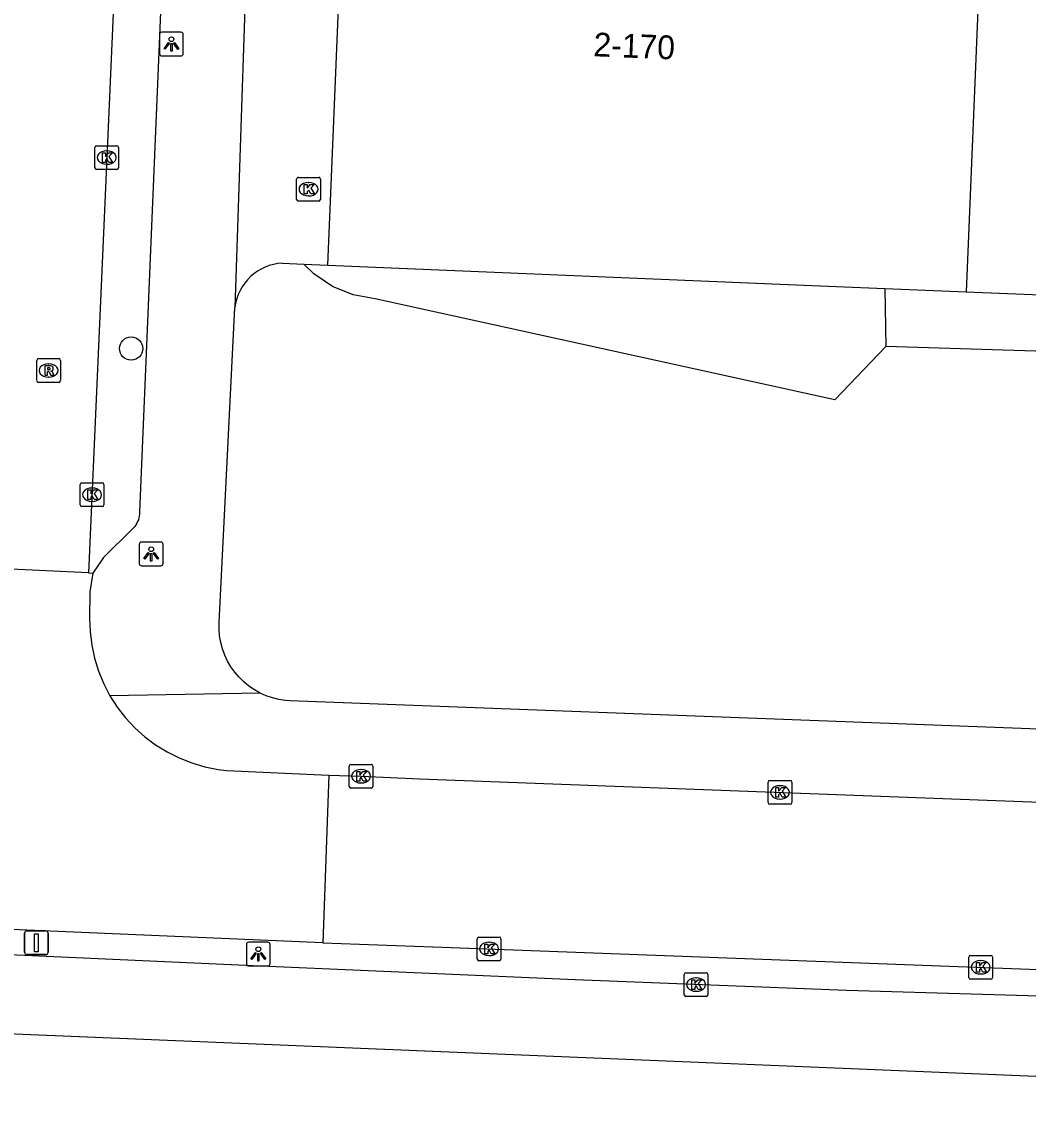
# Model space of a CAD drawing. Extents: x 161253 to 161848, y 384872 to 385383.
# Drawn here: x 161649.49 to 161691.79, y 384874.18 to 384919.64 of the extents above; entities that cross this region are included whole.
import ezdxf

# ---------------------------------------------------------------- set-up
doc = ezdxf.new("R2010")
doc.units = 0
for name, color, linetype in [('IMGEO_Boom', 7, 'Continuous'), ('IMGEO_Groenvoorziening', 7, 'Continuous'), ('IMGEO_Kolk', 7, 'Continuous'), ('IMGEO_Lichtpunt', 7, 'Continuous'), ('IMGEO_Pand', 7, 'Continuous'), ('IMGEO_Pand_nummerreeks', 7, 'Continuous'), ('IMGEO_Rijbaan_lokaal_open', 7, 'Continuous'), ('IMGEO_Rijbaan_regionaal_gesloten', 7, 'Continuous'), ('IMGEO_Rioolput', 7, 'Continuous'), ('IMGEO_Verkeersbordpaal', 7, 'Continuous'), ('IMGEO_Voetpad_open', 7, 'Continuous')]:
    doc.layers.add(name, color=color, linetype=linetype)

msp = doc.modelspace()

# ---------------------------------------------------------------- linework, layer by layer
at = {"layer": 'IMGEO_Boom'}
msp.add_circle((161654.095, 384905.899), 0.489, dxfattribs=at)
at = {"layer": 'IMGEO_Groenvoorziening'}
for points in [[(161685.799, 384905.981), (161683.659, 384903.741), (161664.352, 384907.987), (161663.422, 384908.155), (161662.548, 384908.512), (161661.767, 384909.044), (161661.352, 384909.443)], [(161685.762, 384908.424), (161685.799, 384905.981)], [(161715.871, 384905.05), (161685.799, 384905.981)]]:
    msp.add_lwpolyline(points, dxfattribs=at)
at = {"layer": 'IMGEO_Kolk'}
for p, q in [((161652.568, 384913.499), (161652.568, 384914.351)), ((161652.643, 384914.425), (161653.495, 384914.425)), ((161653.569, 384914.351), (161653.569, 384913.499)), ((161653.056, 384914.205), (161653.081, 384914.205)), ((161653.495, 384913.425), (161652.643, 384913.425)), ((161653.079, 384913.645), (161653.054, 384913.645)), ((161661.047, 384912.169), (161661.047, 384913.021)), ((161661.122, 384913.095), (161661.974, 384913.095)), ((161661.535, 384912.875), (161661.56, 384912.875)), ((161662.048, 384913.021), (161662.048, 384912.169)), ((161661.974, 384912.095), (161661.122, 384912.095)), ((161661.558, 384912.315), (161661.533, 384912.315)), ((161651.951, 384899.333), (161651.951, 384900.185)), ((161652.026, 384900.259), (161652.878, 384900.259)), ((161652.952, 384900.185), (161652.952, 384899.333)), ((161652.439, 384900.039), (161652.464, 384900.039)), ((161652.878, 384899.259), (161652.026, 384899.259)), ((161652.462, 384899.479), (161652.437, 384899.479)), ((161663.253, 384887.502), (161663.253, 384888.354)), ((161663.328, 384888.428), (161664.18, 384888.428)), ((161664.254, 384888.354), (161664.254, 384887.502)), ((161663.741, 384888.208), (161663.766, 384888.208)), ((161664.18, 384887.428), (161663.328, 384887.428)), ((161663.764, 384887.648), (161663.739, 384887.648)), ((161680.855, 384886.825), (161680.855, 384887.677)), ((161680.93, 384887.751), (161681.782, 384887.751)), ((161681.343, 384887.531), (161681.368, 384887.531)), ((161681.856, 384887.677), (161681.856, 384886.825)), ((161681.366, 384886.971), (161681.341, 384886.971)), ((161681.782, 384886.751), (161680.93, 384886.751)), ((161668.632, 384880.247), (161668.632, 384881.099)), ((161668.707, 384881.173), (161669.559, 384881.173)), ((161669.633, 384881.099), (161669.633, 384880.247)), ((161669.12, 384880.953), (161669.145, 384880.953)), ((161669.559, 384880.173), (161668.707, 384880.173)), ((161669.143, 384880.393), (161669.118, 384880.393)), ((161689.287, 384879.474), (161689.287, 384880.326)), ((161689.362, 384880.4), (161690.214, 384880.4)), ((161689.775, 384880.18), (161689.8, 384880.18)), ((161690.288, 384880.326), (161690.288, 384879.474)), ((161677.328, 384878.748), (161677.328, 384879.6)), ((161677.403, 384879.674), (161678.255, 384879.674)), ((161677.816, 384879.454), (161677.841, 384879.454)), ((161678.329, 384879.6), (161678.329, 384878.748)), ((161690.214, 384879.4), (161689.362, 384879.4)), ((161689.798, 384879.62), (161689.773, 384879.62)), ((161677.839, 384878.894), (161677.814, 384878.894)), ((161678.255, 384878.674), (161677.403, 384878.674))]:
    msp.add_line(p, q, dxfattribs=at)
for points in [[(161652.568, 384913.499), (161652.568, 384914.351)], [(161652.643, 384914.425), (161653.495, 384914.425)], [(161653.569, 384914.351), (161653.569, 384913.499)], [(161652.889, 384914.125), (161653.012, 384914.125), (161653.012, 384913.974), (161653.142, 384914.125), (161653.306, 384914.125), (161653.16, 384913.974), (161653.313, 384913.725), (161653.161, 384913.725), (161653.076, 384913.889), (161653.012, 384913.822), (161653.012, 384913.725), (161652.889, 384913.725), (161652.889, 384914.125)], [(161653.495, 384913.425), (161652.643, 384913.425)], [(161661.047, 384912.169), (161661.047, 384913.021)], [(161661.122, 384913.095), (161661.974, 384913.095)], [(161662.048, 384913.021), (161662.048, 384912.169)], [(161661.368, 384912.795), (161661.491, 384912.795), (161661.491, 384912.644), (161661.621, 384912.795), (161661.785, 384912.795), (161661.639, 384912.644), (161661.792, 384912.395), (161661.64, 384912.395), (161661.555, 384912.559), (161661.491, 384912.492), (161661.491, 384912.395), (161661.368, 384912.395), (161661.368, 384912.795)], [(161661.974, 384912.095), (161661.122, 384912.095)], [(161651.951, 384899.333), (161651.951, 384900.185)], [(161652.026, 384900.259), (161652.878, 384900.259)], [(161652.952, 384900.185), (161652.952, 384899.333)], [(161652.272, 384899.959), (161652.395, 384899.959), (161652.395, 384899.808), (161652.525, 384899.959), (161652.689, 384899.959), (161652.543, 384899.808), (161652.696, 384899.559), (161652.544, 384899.559), (161652.459, 384899.723), (161652.395, 384899.656), (161652.395, 384899.559), (161652.272, 384899.559), (161652.272, 384899.959)], [(161652.878, 384899.259), (161652.026, 384899.259)], [(161663.253, 384887.502), (161663.253, 384888.354)], [(161663.328, 384888.428), (161664.18, 384888.428)], [(161664.254, 384888.354), (161664.254, 384887.502)], [(161663.574, 384888.128), (161663.697, 384888.128), (161663.697, 384887.977), (161663.827, 384888.128), (161663.991, 384888.128), (161663.845, 384887.977), (161663.998, 384887.728), (161663.846, 384887.728), (161663.761, 384887.892), (161663.697, 384887.825), (161663.697, 384887.728), (161663.574, 384887.728), (161663.574, 384888.128)], [(161664.18, 384887.428), (161663.328, 384887.428)], [(161680.855, 384886.825), (161680.855, 384887.677)], [(161680.93, 384887.751), (161681.782, 384887.751)], [(161681.176, 384887.451), (161681.299, 384887.451), (161681.299, 384887.3), (161681.429, 384887.451), (161681.593, 384887.451), (161681.447, 384887.3), (161681.6, 384887.051), (161681.448, 384887.051), (161681.363, 384887.215), (161681.299, 384887.148), (161681.299, 384887.051), (161681.176, 384887.051), (161681.176, 384887.451)], [(161681.856, 384887.677), (161681.856, 384886.825)], [(161681.782, 384886.751), (161680.93, 384886.751)], [(161668.632, 384880.247), (161668.632, 384881.099)], [(161668.707, 384881.173), (161669.559, 384881.173)], [(161669.633, 384881.099), (161669.633, 384880.247)], [(161668.953, 384880.873), (161669.076, 384880.873), (161669.076, 384880.722), (161669.206, 384880.873), (161669.37, 384880.873), (161669.224, 384880.722), (161669.377, 384880.473), (161669.225, 384880.473), (161669.14, 384880.637), (161669.076, 384880.57), (161669.076, 384880.473), (161668.953, 384880.473), (161668.953, 384880.873)], [(161669.559, 384880.173), (161668.707, 384880.173)], [(161689.287, 384879.474), (161689.287, 384880.326)], [(161689.362, 384880.4), (161690.214, 384880.4)], [(161690.288, 384880.326), (161690.288, 384879.474)], [(161689.608, 384880.1), (161689.731, 384880.1), (161689.731, 384879.949), (161689.861, 384880.1), (161690.025, 384880.1), (161689.879, 384879.949), (161690.032, 384879.7), (161689.88, 384879.7), (161689.795, 384879.864), (161689.731, 384879.797), (161689.731, 384879.7), (161689.608, 384879.7), (161689.608, 384880.1)], [(161677.328, 384878.748), (161677.328, 384879.6)], [(161677.403, 384879.674), (161678.255, 384879.674)], [(161677.649, 384879.374), (161677.772, 384879.374), (161677.772, 384879.223), (161677.902, 384879.374), (161678.066, 384879.374), (161677.92, 384879.223), (161678.073, 384878.974), (161677.921, 384878.974), (161677.836, 384879.138), (161677.772, 384879.071), (161677.772, 384878.974), (161677.649, 384878.974), (161677.649, 384879.374)], [(161678.329, 384879.6), (161678.329, 384878.748)], [(161690.214, 384879.4), (161689.362, 384879.4)], [(161678.255, 384878.674), (161677.403, 384878.674)]]:
    msp.add_lwpolyline(points, dxfattribs=at)
for centre, start, end in [((161652.645, 384914.349), 91.552, 178.448), ((161652.645, 384914.349), 91.552, 178.448), ((161653.493, 384914.349), 1.552, 88.448), ((161653.493, 384914.349), 1.552, 88.448), ((161652.645, 384913.501), 181.552, 268.448), ((161652.645, 384913.501), 181.552, 268.448), ((161653.493, 384913.501), 271.552, 358.448), ((161653.493, 384913.501), 271.552, 358.448), ((161661.124, 384913.019), 91.552, 178.448), ((161661.124, 384913.019), 91.552, 178.448), ((161661.972, 384913.019), 1.552, 88.448), ((161661.972, 384913.019), 1.552, 88.448), ((161661.124, 384912.171), 181.552, 268.448), ((161661.124, 384912.171), 181.552, 268.448), ((161661.972, 384912.171), 271.552, 358.448), ((161661.972, 384912.171), 271.552, 358.448), ((161652.028, 384900.183), 91.552, 178.448), ((161652.028, 384900.183), 91.552, 178.448), ((161652.876, 384900.183), 1.552, 88.448), ((161652.876, 384900.183), 1.552, 88.448), ((161652.028, 384899.335), 181.552, 268.448), ((161652.028, 384899.335), 181.552, 268.448), ((161652.876, 384899.335), 271.552, 358.448), ((161652.876, 384899.335), 271.552, 358.448), ((161663.33, 384888.352), 91.552, 178.448), ((161663.33, 384888.352), 91.552, 178.448), ((161664.178, 384888.352), 1.552, 88.448), ((161664.178, 384888.352), 1.552, 88.448), ((161663.33, 384887.504), 181.552, 268.448), ((161663.33, 384887.504), 181.552, 268.448), ((161664.178, 384887.504), 271.552, 358.448), ((161664.178, 384887.504), 271.552, 358.448), ((161680.932, 384887.675), 91.552, 178.448), ((161680.932, 384887.675), 91.552, 178.448), ((161681.78, 384887.675), 1.552, 88.448), ((161681.78, 384887.675), 1.552, 88.448), ((161680.932, 384886.827), 181.552, 268.448), ((161680.932, 384886.827), 181.552, 268.448), ((161681.78, 384886.827), 271.552, 358.448), ((161681.78, 384886.827), 271.552, 358.448), ((161668.709, 384881.097), 91.552, 178.448), ((161668.709, 384881.097), 91.552, 178.448), ((161669.557, 384881.097), 1.552, 88.448), ((161669.557, 384881.097), 1.552, 88.448), ((161668.709, 384880.249), 181.552, 268.448), ((161668.709, 384880.249), 181.552, 268.448), ((161669.557, 384880.249), 271.552, 358.448), ((161669.557, 384880.249), 271.552, 358.448), ((161689.364, 384880.324), 91.552, 178.448), ((161689.364, 384880.324), 91.552, 178.448), ((161690.212, 384880.324), 1.552, 88.448), ((161690.212, 384880.324), 1.552, 88.448), ((161677.405, 384879.598), 91.552, 178.448), ((161677.405, 384879.598), 91.552, 178.448), ((161678.253, 384879.598), 1.552, 88.448), ((161678.253, 384879.598), 1.552, 88.448), ((161689.364, 384879.476), 181.552, 268.448), ((161689.364, 384879.476), 181.552, 268.448), ((161690.212, 384879.476), 271.552, 358.448), ((161690.212, 384879.476), 271.552, 358.448), ((161677.405, 384878.75), 181.552, 268.448), ((161677.405, 384878.75), 181.552, 268.448), ((161678.253, 384878.75), 271.552, 358.448), ((161678.253, 384878.75), 271.552, 358.448)]:
    msp.add_arc(centre, 0.0765, start, end, dxfattribs=at)
for centre, major_axis, ratio, start_param, end_param in [((161653.055, 384913.925), (-0.387, 0.002), 0.722429, 4.712389, 7.853982), ((161653.08, 384913.925), (-0.39, 0.002), 0.717154, 1.570796, 4.712389), ((161661.534, 384912.595), (-0.387, 0.002), 0.722429, 4.712389, 7.853982), ((161661.559, 384912.595), (-0.39, 0.002), 0.717154, 1.570796, 4.712389), ((161652.438, 384899.759), (-0.387, 0.002), 0.722429, 4.712389, 7.853982), ((161652.463, 384899.759), (-0.39, 0.002), 0.717154, 1.570796, 4.712389), ((161663.74, 384887.928), (-0.387, 0.002), 0.722429, 4.712389, 7.853982), ((161663.765, 384887.928), (-0.39, 0.002), 0.717154, 1.570796, 4.712389), ((161681.342, 384887.251), (-0.387, 0.002), 0.722429, 4.712389, 7.853982), ((161681.367, 384887.251), (-0.39, 0.002), 0.717154, 1.570796, 4.712389), ((161669.119, 384880.673), (-0.387, 0.002), 0.722429, 4.712389, 7.853982), ((161669.144, 384880.673), (-0.39, 0.002), 0.717154, 1.570796, 4.712389), ((161689.774, 384879.9), (-0.387, 0.002), 0.722429, 4.712389, 7.853982), ((161689.799, 384879.9), (-0.39, 0.002), 0.717154, 1.570796, 4.712389), ((161677.815, 384879.174), (-0.387, 0.002), 0.722429, 4.712389, 7.853982), ((161677.84, 384879.174), (-0.39, 0.002), 0.717154, 1.570796, 4.712389)]:
    msp.add_ellipse(centre, major_axis=major_axis, ratio=ratio, start_param=start_param, end_param=end_param, dxfattribs=at)
at = {"layer": 'IMGEO_Lichtpunt'}
for p, q in [((161655.288, 384919.1), (161655.288, 384918.293)), ((161655.288, 384919.1), (161655.288, 384918.293)), ((161656.19, 384919.195), (161655.382, 384919.195)), ((161656.19, 384919.195), (161655.382, 384919.195)), ((161656.284, 384918.293), (161656.284, 384919.1)), ((161656.284, 384918.293), (161656.284, 384919.1)), ((161655.382, 384918.199), (161656.19, 384918.199)), ((161655.382, 384918.199), (161656.19, 384918.199)), ((161654.438, 384897.672), (161654.438, 384896.865)), ((161654.438, 384897.672), (161654.438, 384896.865)), ((161655.34, 384897.767), (161654.532, 384897.767)), ((161655.34, 384897.767), (161654.532, 384897.767)), ((161655.434, 384896.865), (161655.434, 384897.672)), ((161655.434, 384896.865), (161655.434, 384897.672)), ((161654.532, 384896.771), (161655.34, 384896.771)), ((161654.532, 384896.771), (161655.34, 384896.771)), ((161658.939, 384880.861), (161658.939, 384880.054)), ((161658.939, 384880.861), (161658.939, 384880.054)), ((161659.841, 384880.956), (161659.033, 384880.956)), ((161659.841, 384880.956), (161659.033, 384880.956)), ((161659.935, 384880.054), (161659.935, 384880.861)), ((161659.935, 384880.054), (161659.935, 384880.861)), ((161659.033, 384879.96), (161659.841, 384879.96)), ((161659.033, 384879.96), (161659.841, 384879.96))]:
    msp.add_line(p, q, dxfattribs=at)
for points in [[(161655.662, 384918.764), (161655.701, 384918.736), (161655.513, 384918.474), (161655.475, 384918.501), (161655.662, 384918.764)], [(161655.764, 384918.716), (161655.811, 384918.716), (161655.811, 384918.394), (161655.764, 384918.394), (161655.764, 384918.716)], [(161655.874, 384918.736), (161655.912, 384918.763), (161656.099, 384918.501), (161656.06, 384918.473), (161655.874, 384918.736)], [(161654.812, 384897.336), (161654.851, 384897.308), (161654.663, 384897.046), (161654.625, 384897.073), (161654.812, 384897.336)], [(161654.914, 384897.288), (161654.961, 384897.288), (161654.961, 384896.966), (161654.914, 384896.966), (161654.914, 384897.288)], [(161655.024, 384897.308), (161655.062, 384897.335), (161655.249, 384897.073), (161655.21, 384897.045), (161655.024, 384897.308)], [(161659.313, 384880.525), (161659.352, 384880.497), (161659.164, 384880.235), (161659.126, 384880.262), (161659.313, 384880.525)], [(161659.415, 384880.477), (161659.462, 384880.477), (161659.462, 384880.155), (161659.415, 384880.155), (161659.415, 384880.477)], [(161659.525, 384880.497), (161659.563, 384880.524), (161659.75, 384880.262), (161659.711, 384880.234), (161659.525, 384880.497)]]:
    msp.add_lwpolyline(points, dxfattribs=at)
for centre in [(161655.787, 384918.898), (161654.937, 384897.47), (161659.438, 384880.659)]:
    msp.add_circle(centre, 0.0994, dxfattribs=at)
for centre, start, end in [((161655.382, 384919.1), 90, 180), ((161655.382, 384919.1), 90, 180), ((161656.19, 384919.1), 0, 90), ((161656.19, 384919.1), 0, 90), ((161655.382, 384918.293), 180, 270), ((161655.382, 384918.293), 180, 270), ((161656.19, 384918.293), 270, 0), ((161656.19, 384918.293), 270, 360), ((161654.532, 384897.672), 90, 180), ((161654.532, 384897.672), 90, 180), ((161655.34, 384897.672), 0, 90), ((161655.34, 384897.672), 0, 90), ((161654.532, 384896.865), 180, 270), ((161654.532, 384896.865), 180, 270), ((161655.34, 384896.865), 270, 0), ((161655.34, 384896.865), 270, 360), ((161659.033, 384880.861), 90, 180), ((161659.033, 384880.861), 90, 180), ((161659.841, 384880.861), 0, 90), ((161659.841, 384880.861), 0, 90), ((161659.033, 384880.054), 180, 270), ((161659.033, 384880.054), 180, 270), ((161659.841, 384880.054), 270, 0), ((161659.841, 384880.054), 270, 360)]:
    msp.add_arc(centre, 0.0946, start, end, dxfattribs=at)
at = {"layer": 'IMGEO_Pand'}
for points in [[(161662.355, 384909.411), (161662.879, 384921.9), (161670.436, 384921.583)], [(161689.697, 384920.806), (161689.171, 384908.286)], [(161662.355, 384909.411), (161681.694, 384908.588), (161685.762, 384908.424)], [(161685.762, 384908.424), (161689.171, 384908.286)], [(161689.171, 384908.286), (161715.997, 384907.204)]]:
    msp.add_lwpolyline(points, dxfattribs=at)
at = {"layer": 'IMGEO_Rijbaan_lokaal_open'}
for points in [[(161653.71, 384928.556), (161653.669, 384927.653), (161653.069, 384913.925), (161652.306, 384896.47)], [(161652.306, 384896.47), (161646.952, 384896.731)], [(161652.306, 384896.47), (161652.491, 384896.461)], [(161652.491, 384896.461), (161652.354, 384895.673), (161652.348, 384894.571), (161652.367, 384894.004), (161652.436, 384893.44), (161652.556, 384892.884), (161652.725, 384892.342), (161652.942, 384891.817), (161653.204, 384891.313)], [(161653.204, 384891.313), (161653.511, 384890.834), (161653.859, 384890.385), (161654.246, 384889.969), (161654.669, 384889.589), (161655.123, 384889.249), (161655.607, 384888.95), (161656.115, 384888.696), (161656.643, 384888.488), (161657.189, 384888.328), (161657.746, 384888.218), (161658.105, 384888.173), (161662.403, 384887.976)], [(161662.403, 384887.976), (161662.143, 384880.926)], [(161662.403, 384887.976), (161663.754, 384887.928), (161666.228, 384887.818), (161692.66, 384886.829)], [(161662.143, 384880.926), (161648.399, 384881.523)], [(161662.143, 384880.926), (161667.54, 384880.734), (161693.704, 384879.755), (161706.945, 384879.077)]]:
    msp.add_lwpolyline(points, dxfattribs=at)
at = {"layer": 'IMGEO_Rijbaan_regionaal_gesloten'}
for points in [[(161707.021, 384878.254), (161684.154, 384878.919), (161672.75, 384879.376), (161659.227, 384879.962), (161648.353, 384880.446)], [(161728.753, 384874.183), (161710.356, 384874.561), (161646.491, 384877.202), (161622.338, 384877.882), (161608.73, 384878.956), (161597.451, 384878.956), (161580.262, 384879.852), (161565.402, 384878.956), (161563.138, 384878.938)]]:
    msp.add_lwpolyline(points, dxfattribs=at)
at = {"layer": 'IMGEO_Rioolput'}
for p, q in [((161650.126, 384904.551), (161650.126, 384905.403)), ((161650.201, 384905.477), (161651.053, 384905.477)), ((161650.614, 384905.257), (161650.639, 384905.257)), ((161651.127, 384905.403), (161651.127, 384904.551)), ((161650.637, 384904.697), (161650.612, 384904.697)), ((161651.053, 384904.477), (161650.201, 384904.477))]:
    msp.add_line(p, q, dxfattribs=at)
for points in [[(161650.126, 384904.551), (161650.126, 384905.403)], [(161650.201, 384905.477), (161651.053, 384905.477)], [(161650.715, 384905.175), (161650.463, 384905.177), (161650.463, 384904.777)], [(161651.127, 384905.403), (161651.127, 384904.551)], [(161650.463, 384904.777), (161650.587, 384904.777), (161650.587, 384904.939), (161650.598, 384904.939)], [(161650.641, 384905.096), (161650.587, 384905.096), (161650.587, 384905.015)], [(161650.587, 384905.015), (161650.639, 384905.015)], [(161650.645, 384904.91), (161650.716, 384904.777), (161650.856, 384904.777), (161650.791, 384904.903)], [(161651.053, 384904.477), (161650.201, 384904.477)]]:
    msp.add_lwpolyline(points, dxfattribs=at)
for centre, radius, start, end in [((161650.203, 384905.401), 0.0765, 91.552, 178.448), ((161650.203, 384905.401), 0.0765, 91.552, 178.448), ((161650.714, 384905.065), 0.109, 350.3612, 89.416), ((161651.051, 384905.401), 0.0765, 1.552, 88.448), ((161651.051, 384905.401), 0.0765, 1.552, 88.448), ((161650.597, 384904.886), 0.0533, 26.0293, 88.6989), ((161650.623, 384905.204), 0.19, 274.7715, 282.9687), ((161650.647, 384905), 0.0964, 77.0061, 93.1865), ((161650.661, 384905.057), 0.0378, 276.6634, 79.6772), ((161650.712, 384905.065), 0.112, 277.5842, 350.9817), ((161650.696, 384904.85), 0.108, 29.5134, 73.7905), ((161650.203, 384904.553), 0.0765, 181.552, 268.448), ((161650.203, 384904.553), 0.0765, 181.552, 268.448), ((161651.051, 384904.553), 0.0765, 271.552, 358.448), ((161651.051, 384904.553), 0.0765, 271.552, 358.448)]:
    msp.add_arc(centre, radius, start, end, dxfattribs=at)
for centre, major_axis, ratio, start_param, end_param in [((161650.613, 384904.977), (-0.387, 0.002), 0.722429, 4.712389, 7.853982), ((161650.638, 384904.977), (-0.39, 0.002), 0.717154, 1.570796, 4.712389)]:
    msp.add_ellipse(centre, major_axis=major_axis, ratio=ratio, start_param=start_param, end_param=end_param, dxfattribs=at)
at = {"layer": 'IMGEO_Verkeersbordpaal'}
for p, q in [((161649.613, 384880.532), (161649.613, 384881.332)), ((161649.613, 384881.332), (161649.613, 384880.532)), ((161649.713, 384881.432), (161650.503, 384881.432)), ((161650.503, 384881.432), (161649.713, 384881.432)), ((161650.603, 384881.332), (161650.603, 384880.532)), ((161650.603, 384880.532), (161650.603, 384881.332)), ((161650.503, 384880.432), (161649.713, 384880.432)), ((161649.713, 384880.432), (161650.503, 384880.432))]:
    msp.add_line(p, q, dxfattribs=at)
msp.add_lwpolyline([(161650.033, 384881.307), (161650.183, 384881.307), (161650.183, 384880.557), (161650.033, 384880.557), (161650.033, 384881.307)], dxfattribs=at)
for centre, start, end in [((161649.713, 384881.332), 90, 180), ((161649.713, 384881.332), 90, 180), ((161650.503, 384881.332), 0, 90), ((161650.503, 384881.332), 360, 90), ((161649.713, 384880.532), 180, 270), ((161649.713, 384880.532), 180, 270), ((161650.503, 384880.532), 270, 0), ((161650.503, 384880.532), 270, 0)]:
    msp.add_arc(centre, 0.1, start, end, dxfattribs=at)
at = {"layer": 'IMGEO_Voetpad_open'}
for points in [[(161655.664, 384928.043), (161654.441, 384899.044), (161654.442, 384899.018), (161654.441, 384898.939), (161654.433, 384898.86), (161654.418, 384898.782), (161654.397, 384898.706), (161654.368, 384898.632), (161654.333, 384898.561), (161654.292, 384898.493), (161654.245, 384898.43), (161654.192, 384898.37), (161654.134, 384898.316), (161652.929, 384897.118), (161652.491, 384896.461)], [(161659.115, 384927.361), (161658.454, 384907.625)], [(161660.45, 384909.489), (161661.352, 384909.443)], [(161661.352, 384909.443), (161662.355, 384909.411)], [(161659.515, 384891.424), (161659.272, 384891.56), (161659.041, 384891.716), (161658.825, 384891.893), (161658.626, 384892.088), (161658.445, 384892.301), (161658.284, 384892.528), (161658.144, 384892.769), (161658.026, 384893.022), (161657.931, 384893.284), (161657.859, 384893.554), (161657.812, 384893.829), (161657.79, 384894.107), (161657.793, 384894.386), (161658.454, 384907.625)], [(161715.871, 384905.05), (161715.097, 384891.825), (161698.423, 384889.831), (161695.922, 384889.765), (161660.772, 384891.099), (161660.581, 384891.113), (161660.305, 384891.155), (161660.034, 384891.221), (161659.77, 384891.311), (161659.515, 384891.424)], [(161659.515, 384891.424), (161653.204, 384891.313)]]:
    msp.add_lwpolyline(points, dxfattribs=at)
msp.add_arc((161660.555, 384907.375), 2.116, 92.8563, 173.2265, dxfattribs=at)

# ---------------------------------------------------------------- texts
at = {"layer": 'IMGEO_Pand_nummerreeks'}
msp.add_text('2-170', height=1, rotation=357.6643, dxfattribs=at).set_placement((161673.505, 384918.184))

doc.saveas('drawing.dxf')
